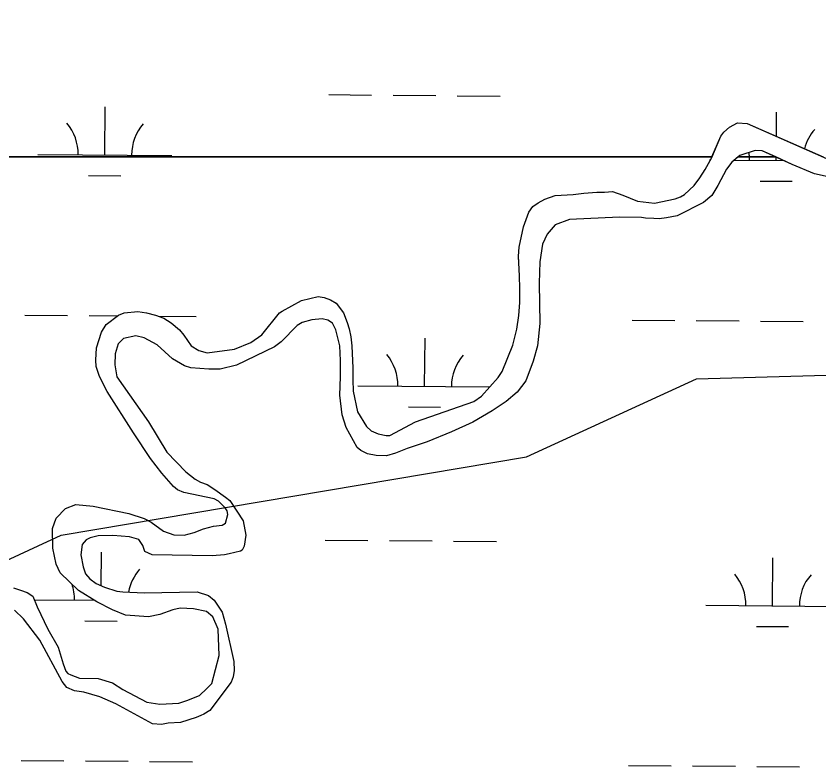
# Model space of a CAD drawing. Extents: x 3271442 to 3309282, y 752266 to 777610.
# Drawn here: x 3304022 to 3304622, y 769194 to 769755 of the extents above; entities that cross this region are included whole.
import ezdxf

# ---------------------------------------------------------------- set-up
doc = ezdxf.new("R2010")
doc.units = 0
for name, color, linetype in [('V-SITE-VEGE', 7, 'Continuous'), ('V-TOPO-SHOR', 7, 'Continuous'), ('V-WETL-SWMP', 7, 'Continuous')]:
    doc.layers.add(name, color=color, linetype=linetype)

msp = doc.modelspace()

# ---------------------------------------------------------------- linework, layer by layer
at = {"layer": 'V-SITE-VEGE'}
for p, q in [((3304555, 769671.59), (3304561.12, 769674.83)), ((3304561.12, 769674.83), (3304568.27, 769674.44)), ((3304568.27, 769674.44), (3304638.04, 769643.69)), ((3304550.84, 769667.83), (3304555, 769671.59)), ((3304541.72, 769648.99), (3304548.5, 769664.97)), ((3304548.5, 769664.97), (3304550.84, 769667.83)), ((3304562.78, 769650.52), (3304556.8, 769645.59)), ((3304574.1, 769654.28), (3304562.78, 769650.52)), ((3304579.55, 769654.02), (3304574.1, 769654.28)), ((3304601.77, 769643.85), (3304579.55, 769654.02)), ((3304536.91, 769640.15), (3304541.72, 769648.99)), ((3304556.8, 769645.59), (3304552.76, 769640.4)), ((3304532.74, 769633.79), (3304536.91, 769640.15)), ((3304552.76, 769640.4), (3304546.38, 769628.06)), ((3304618.66, 769636.69), (3304601.77, 769643.85)), ((3304528.7, 769628.2), (3304532.74, 769633.79)), ((3304631.14, 769633.94), (3304618.66, 769636.69)), ((3304521.42, 769621.32), (3304528.7, 769628.2)), ((3304546.38, 769628.06), (3304541.82, 769620.65)), ((3304416.9, 769617.79), (3304424.83, 769620.51)), ((3304424.83, 769620.51), (3304438.22, 769621.28)), ((3304438.22, 769621.28), (3304446.02, 769622.44)), ((3304446.02, 769622.44), (3304455.77, 769623.08)), ((3304455.77, 769623.08), (3304461.49, 769623.07)), ((3304461.49, 769623.07), (3304467.47, 769623.59)), ((3304467.47, 769623.59), (3304475.27, 769620.98)), ((3304475.27, 769620.98), (3304486.18, 769616.42)), ((3304518.29, 769619.63), (3304521.42, 769621.32)), ((3304541.82, 769620.65), (3304535.71, 769615.33)), ((3304407.93, 769612.34), (3304411.96, 769615.07)), ((3304411.96, 769615.07), (3304416.9, 769617.79)), ((3304486.18, 769616.42), (3304498.92, 769614.84)), ((3304498.92, 769614.84), (3304514.52, 769618.08)), ((3304514.52, 769618.08), (3304518.29, 769619.63)), ((3304535.71, 769615.33), (3304515.81, 769605.34)), ((3304401.15, 769597.27), (3304405.07, 769608.06)), ((3304405.07, 769608.06), (3304407.93, 769612.34)), ((3304435.34, 769602.69), (3304424.81, 769598.81)), ((3304472.78, 769604.34), (3304435.34, 769602.69)), ((3304489.16, 769604.2), (3304472.78, 769604.34)), ((3304492.15, 769603.67), (3304489.16, 769604.2)), ((3304498.39, 769603.54), (3304492.15, 769603.67)), ((3304502.55, 769603.14), (3304498.39, 769603.54)), ((3304508.01, 769603.92), (3304502.55, 769603.14)), ((3304515.81, 769605.34), (3304508.01, 769603.92)), ((3304397.89, 769582.07), (3304401.15, 769597.27)), ((3304424.81, 769598.81), (3304418.69, 769591.79)), ((3304418.69, 769591.79), (3304415.31, 769584.26)), ((3304415.31, 769584.26), (3304413.21, 769571.13)), ((3304397.23, 769575.17), (3304397.89, 769582.07)), ((3304398.12, 769560.49), (3304397.23, 769575.17)), ((3304413.21, 769571.13), (3304412.81, 769555.01)), ((3304398.37, 769551.13), (3304398.12, 769560.49)), ((3304412.81, 769555.01), (3304413.29, 769525.11)), ((3304398.23, 769540.6), (3304398.37, 769551.13)), ((3304220.53, 769534.16), (3304235.1, 769542.2)), ((3304235.1, 769542.2), (3304247.58, 769545.05)), ((3304247.58, 769545.05), (3304252, 769544.39)), ((3304252, 769544.39), (3304256.81, 769542.57)), ((3304256.81, 769542.57), (3304260.96, 769540.09)), ((3304260.96, 769540.09), (3304266.42, 769533.07)), ((3304397.44, 769530.98), (3304398.23, 769540.6)), ((3304089.1, 769524.16), (3304098.21, 769531.3)), ((3304098.21, 769531.3), (3304102.64, 769532.98)), ((3304102.64, 769532.98), (3304112.64, 769533.88)), ((3304112.64, 769533.88), (3304119.27, 769532.96)), ((3304119.27, 769532.96), (3304126.03, 769531.14)), ((3304126.03, 769531.14), (3304132.27, 769529.05)), ((3304205.31, 769516.62), (3304218.71, 769532.86)), ((3304218.71, 769532.86), (3304220.53, 769534.16)), ((3304266.42, 769533.07), (3304269.14, 769525.79)), ((3304396, 769520.71), (3304397.44, 769530.98)), ((3304085.46, 769518.57), (3304089.1, 769524.16)), ((3304132.27, 769529.05), (3304137.73, 769525.54)), ((3304137.73, 769525.54), (3304143.83, 769520.2)), ((3304235.6, 769525.82), (3304231.96, 769523.62)), ((3304242.89, 769527.76), (3304235.6, 769525.82)), ((3304250.56, 769528.54), (3304242.89, 769527.76)), ((3304254.84, 769527.62), (3304250.56, 769528.54)), ((3304258.22, 769525.28), (3304254.84, 769527.62)), ((3304260.69, 769520.34), (3304258.22, 769525.28)), ((3304269.14, 769525.79), (3304270.7, 769520.97)), ((3304413.29, 769525.11), (3304411.59, 769508.22)), ((3304081.81, 769506.88), (3304085.46, 769518.57)), ((3304143.83, 769520.2), (3304147.07, 769516.3)), ((3304231.96, 769523.62), (3304219.86, 769511.28)), ((3304263.66, 769508.25), (3304260.69, 769520.34)), ((3304270.7, 769520.97), (3304271.99, 769514.99)), ((3304393.13, 769508.89), (3304396, 769520.71)), ((3304101.96, 769513.75), (3304098.06, 769509.72)), ((3304111.32, 769515.68), (3304101.96, 769513.75)), ((3304117.56, 769514.25), (3304111.32, 769515.68)), ((3304127.18, 769509.04), (3304117.56, 769514.25)), ((3304147.07, 769516.3), (3304152.52, 769508.36)), ((3304197.11, 769510.78), (3304205.31, 769516.62)), ((3304271.99, 769514.99), (3304272.76, 769508.36)), ((3304081.28, 769497.52), (3304081.81, 769506.88)), ((3304098.06, 769509.72), (3304095.84, 769502.31)), ((3304138.6, 769498.63), (3304127.18, 769509.04)), ((3304152.52, 769508.36), (3304158.37, 769504.84)), ((3304184.89, 769505.86), (3304197.11, 769510.78)), ((3304214.92, 769507.52), (3304186.44, 769493.9)), ((3304219.86, 769511.28), (3304214.92, 769507.52)), ((3304264.17, 769497.33), (3304263.66, 769508.25)), ((3304272.76, 769508.36), (3304273.4, 769491.73)), ((3304385.05, 769489.14), (3304393.13, 769508.89)), ((3304411.59, 769508.22), (3304408.33, 769496.78)), ((3304095.84, 769502.31), (3304095.57, 769494.12)), ((3304158.37, 769504.84), (3304164.48, 769503.15)), ((3304164.48, 769503.15), (3304184.89, 769505.86)), ((3304081.53, 769492.84), (3304081.28, 769497.52)), ((3304095.57, 769494.12), (3304097.12, 769485.28)), ((3304147.57, 769493.42), (3304138.6, 769498.63)), ((3304264.16, 769485.11), (3304264.17, 769497.33)), ((3304408.33, 769496.78), (3304402.85, 769482.1)), ((3304084, 769485.3), (3304081.53, 769492.84)), ((3304152.25, 769491.85), (3304147.57, 769493.42)), ((3304165.76, 769490.8), (3304152.25, 769491.85)), ((3304174.34, 769490.92), (3304165.76, 769490.8)), ((3304186.44, 769493.9), (3304174.34, 769490.92)), ((3304273.4, 769491.73), (3304273.39, 769483.02)), ((3304382.06, 769484.72), (3304385.05, 769489.14)), ((3304089.7, 769474.11), (3304084, 769485.3)), ((3304097.12, 769485.28), (3304120.75, 769451.46)), ((3304263.75, 769471.59), (3304264.16, 769485.11)), ((3304273.39, 769483.02), (3304273.76, 769474.44)), ((3304369.56, 769470.83), (3304382.06, 769484.72)), ((3304402.85, 769482.1), (3304396.21, 769473.66)), ((3304109.56, 769443.28), (3304089.7, 769474.11)), ((3304265.43, 769456.9), (3304263.75, 769471.59)), ((3304273.76, 769474.44), (3304276.87, 769459.09)), ((3304363.97, 769466.8), (3304369.56, 769470.83)), ((3304396.21, 769473.66), (3304388.15, 769466.65)), ((3304320.28, 769451.51), (3304363.97, 769466.8)), ((3304388.15, 769466.65), (3304377.74, 769459.77)), ((3304276.87, 769459.09), (3304283.62, 769448.04)), ((3304377.74, 769459.77), (3304363.04, 769451.2)), ((3304268.41, 769447.41), (3304265.43, 769456.9)), ((3304120.75, 769451.46), (3304134.5, 769428.96)), ((3304276.71, 769432.32), (3304268.41, 769447.41)), ((3304283.62, 769448.04), (3304287.25, 769444.91)), ((3304301.16, 769441.26), (3304320.28, 769451.51)), ((3304363.04, 769451.2), (3304347.18, 769444.07)), ((3304122.15, 769424.29), (3304109.56, 769443.28)), ((3304287.25, 769444.91), (3304292.45, 769442.57)), ((3304292.45, 769442.57), (3304298.3, 769441.39)), ((3304298.3, 769441.39), (3304301.16, 769441.26)), ((3304347.18, 769444.07), (3304329.1, 769436.68)), ((3304329.1, 769436.68), (3304314.15, 769431.63)), ((3304134.5, 769428.96), (3304148.65, 769414.12)), ((3304279.44, 769430.23), (3304276.71, 769432.32)), ((3304284.5, 769427.63), (3304279.44, 769430.23)), ((3304305.3, 769428.13), (3304298.67, 769426.19)), ((3304314.15, 769431.63), (3304305.3, 769428.13)), ((3304130.71, 769413.11), (3304122.15, 769424.29)), ((3304290.87, 769426.45), (3304284.5, 769427.63)), ((3304298.67, 769426.19), (3304290.87, 769426.45)), ((3304139.41, 769403.21), (3304130.71, 769413.11)), ((3304148.65, 769414.12), (3304155.54, 769408.79)), ((3304155.54, 769408.79), (3304159.7, 769406.57)), ((3304159.7, 769406.57), (3304164.5, 769404.75)), ((3304164.5, 769404.75), (3304170.35, 769401.1)), ((3304142.27, 769400.87), (3304139.41, 769403.21)), ((3304147.21, 769398.79), (3304142.27, 769400.87)), ((3304169.69, 769393.96), (3304147.21, 769398.79)), ((3304170.35, 769401.1), (3304178.27, 769395.38)), ((3304172.94, 769392.39), (3304169.69, 769393.96)), ((3304178.13, 769387.32), (3304172.94, 769392.39)), ((3304178.27, 769395.38), (3304181.52, 769392.77)), ((3304181.52, 769392.77), (3304191.51, 769377.55)), ((3304051.78, 769379.65), (3304058.67, 769386.92)), ((3304058.67, 769386.92), (3304066.35, 769389.77)), ((3304066.35, 769389.77), (3304079.34, 769388.46)), ((3304079.34, 769388.46), (3304105.98, 769383.1)), ((3304179.56, 769384.98), (3304178.13, 769387.32)), ((3304105.98, 769383.1), (3304117.55, 769379.32)), ((3304178.38, 769375.75), (3304180.08, 769382.38)), ((3304180.08, 769382.38), (3304179.56, 769384.98)), ((3304049.04, 769371.85), (3304051.78, 769379.65)), ((3304117.55, 769379.32), (3304122.75, 769376.72)), ((3304122.75, 769376.72), (3304131.97, 769369.95)), ((3304169.28, 769373.68), (3304175.78, 769374.45)), ((3304175.78, 769374.45), (3304178.38, 769375.75)), ((3304191.51, 769377.55), (3304193.45, 769367.02)), ((3304049.28, 769357.3), (3304049.04, 769371.85)), ((3304131.97, 769369.95), (3304139.77, 769367.08)), ((3304147.44, 769366.94), (3304154.84, 769369.01)), ((3304154.84, 769369.01), (3304161.74, 769371.6)), ((3304161.74, 769371.6), (3304169.28, 769373.68)), ((3304074.12, 769363.38), (3304071.12, 769360)), ((3304077.11, 769364.94), (3304074.12, 769363.38)), ((3304083.09, 769366.49), (3304077.11, 769364.94)), ((3304094.14, 769366.61), (3304083.09, 769366.49)), ((3304106.62, 769365.55), (3304094.14, 769366.61)), ((3304113.5, 769363.73), (3304106.62, 769365.55)), ((3304116.36, 769359.18), (3304113.5, 769363.73)), ((3304139.77, 769367.08), (3304147.44, 769366.94)), ((3304193.45, 769367.02), (3304192.14, 769358.58)), ((3304051.61, 769345.33), (3304049.28, 769357.3)), ((3304071.12, 769360), (3304070.21, 769352.2)), ((3304118.04, 769354.75), (3304116.36, 769359.18)), ((3304192.14, 769358.58), (3304190.84, 769355.72)), ((3304070.21, 769352.2), (3304071.76, 769343.36)), ((3304123.37, 769352.15), (3304118.04, 769354.75)), ((3304168.35, 769351.45), (3304123.37, 769352.15)), ((3304177.45, 769352.22), (3304168.35, 769351.45)), ((3304181.08, 769352.87), (3304177.45, 769352.22)), ((3304189.54, 769355.07), (3304181.08, 769352.87)), ((3304190.84, 769355.72), (3304189.54, 769355.07)), ((3304054.72, 769338.7), (3304051.61, 769345.33)), ((3304068.49, 769325.69), (3304054.72, 769338.7)), ((3304071.76, 769343.36), (3304073.7, 769338.03)), ((3304073.7, 769338.03), (3304076.81, 769334.26)), ((3304076.81, 769334.26), (3304081.62, 769330.87)), ((3304019.82, 769327.49), (3304025.02, 769325.92)), ((3304025.02, 769325.92), (3304029.95, 769324.1)), ((3304081.62, 769330.87), (3304087.86, 769328.01)), ((3304087.86, 769328.01), (3304097.08, 769325.14)), ((3304029.95, 769324.1), (3304034.23, 769321.24)), ((3304034.23, 769321.24), (3304037.48, 769313.44)), ((3304082.13, 769317.22), (3304068.49, 769325.69)), ((3304097.08, 769325.14), (3304101.5, 769324.48)), ((3304101.5, 769324.48), (3304117.36, 769323.95)), ((3304117.36, 769323.95), (3304157.14, 769324.68)), ((3304157.14, 769324.68), (3304165.58, 769321.82)), ((3304165.58, 769321.82), (3304169.87, 769318.3)), ((3304093.69, 769311.1), (3304082.13, 769317.22)), ((3304169.87, 769318.3), (3304175.84, 769309.33)), ((3304027.15, 769304.45), (3304020.63, 769310.83)), ((3304037.48, 769313.44), (3304045.51, 769296.8)), ((3304103.44, 769307.19), (3304093.69, 769311.1)), ((3304138.8, 769311.06), (3304129.3, 769307.68)), ((3304144.39, 769312.48), (3304138.8, 769311.06)), ((3304154.27, 769311.82), (3304144.39, 769312.48)), ((3304164.14, 769309.99), (3304154.27, 769311.82)), ((3304168.69, 769305.96), (3304164.14, 769309.99)), ((3304175.84, 769309.33), (3304178.3, 769300.48)), ((3304039.39, 769288.36), (3304027.15, 769304.45)), ((3304120.72, 769306.01), (3304103.44, 769307.19)), ((3304129.3, 769307.68), (3304120.72, 769306.01)), ((3304172.84, 769296.72), (3304168.69, 769305.96)), ((3304045.51, 769296.8), (3304053.11, 769283.33)), ((3304173.47, 769276.96), (3304172.84, 769296.72)), ((3304178.3, 769300.48), (3304184.51, 769272.53)), ((3304056.2, 769257.59), (3304039.39, 769288.36)), ((3304053.11, 769283.33), (3304056.86, 769270.85)), ((3304167.98, 769256.17), (3304173.47, 769276.96)), ((3304184.51, 769272.53), (3304184.63, 769265.77)), ((3304056.86, 769270.85), (3304058.93, 769265.25)), ((3304058.93, 769265.25), (3304060.36, 769263.69)), ((3304060.36, 769263.69), (3304062.7, 769262.52)), ((3304062.7, 769262.52), (3304069.07, 769260.18)), ((3304069.07, 769260.18), (3304082.98, 769259.9)), ((3304082.98, 769259.9), (3304093.89, 769256.64)), ((3304184.11, 769261.09), (3304182.54, 769257.06)), ((3304184.63, 769265.77), (3304184.11, 769261.09)), ((3304059.7, 769253.03), (3304056.2, 769257.59)), ((3304093.89, 769256.64), (3304101.43, 769251.69)), ((3304164.34, 769252.4), (3304167.98, 769256.17)), ((3304182.54, 769257.06), (3304166.66, 769236.02)), ((3304065.42, 769250.69), (3304059.7, 769253.03)), ((3304072.44, 769249.64), (3304065.42, 769250.69)), ((3304084.26, 769246.25), (3304072.44, 769249.64)), ((3304101.43, 769251.69), (3304119.48, 769242.05)), ((3304158.88, 769247.21), (3304164.34, 769252.4)), ((3304096.35, 769240.91), (3304084.26, 769246.25)), ((3304119.48, 769242.05), (3304129.23, 769240.61)), ((3304143.4, 769241.51), (3304149.38, 769243.45)), ((3304149.38, 769243.45), (3304158.88, 769247.21)), ((3304123.76, 769226.06), (3304096.35, 769240.91)), ((3304129.23, 769240.61), (3304143.4, 769241.51)), ((3304166.66, 769236.02), (3304161.98, 769233.3)), ((3304156.39, 769230.7), (3304144.56, 769227.08)), ((3304159.77, 769232.13), (3304156.39, 769230.7)), ((3304161.98, 769233.3), (3304159.77, 769232.13)), ((3304130.52, 769225.53), (3304123.76, 769226.06)), ((3304135.46, 769226.44), (3304130.52, 769225.53)), ((3304144.56, 769227.08), (3304135.46, 769226.44))]:
    msp.add_line(p, q, dxfattribs=at)
at = {"layer": 'V-TOPO-SHOR'}
msp.add_lwpolyline([(3301912.41, 768825.05), (3302229.19, 768883.51), (3302579.53, 769000.27), (3302997.13, 769017.17), (3303695.43, 769200.06), (3304055.33, 769366.79), (3304403.3, 769425.29), (3304530.47, 769483.64), (3304830.46, 769492.17), (3304962.42, 769567.18), (3305538.42, 769575.2), (3305636.78, 769633.54), (3305720.7, 769750.84), (3305921.97, 770217.17), (3306137.92, 770292.24), (3306245.85, 770392.22), (3306353.72, 770575.44), (3306603.17, 770775.41)], dxfattribs=at)
at = {"layer": 'V-WETL-SWMP'}
for p, q in [((3304255.53, 769695.94), (3304287.53, 769695.68)), ((3304303.53, 769695.55), (3304335.53, 769695.28)), ((3304351.53, 769695.15), (3304383.53, 769694.89)), ((3304088.09, 769650.89), (3304088.39, 769686.89)), ((3304590.13, 769664.8), (3304590.28, 769682.75)), ((3304555.01, 769671.59), (3304561.12, 769674.83)), ((3304561.12, 769674.83), (3304568.27, 769674.44)), ((3304568.27, 769674.44), (3304625.06, 769649.41)), ((3304550.84, 769667.83), (3304555.01, 769671.59)), ((3304541.9, 769649.41), (3304548.5, 769664.97)), ((3304548.5, 769664.97), (3304550.84, 769667.83)), ((3304038.1, 769651.3), (3304138.09, 769650.48)), ((3301101.06, 769649.41), (3304541.9, 769649.41)), ((3304539.99, 769647.17), (3304540.73, 769647.16)), ((3304558.52, 769647.01), (3304595.53, 769646.71)), ((3304589.98, 769646.75), (3304590, 769649.24)), ((3304075.97, 769635.56), (3304099.97, 769635.36)), ((3304577.86, 769631.42), (3304601.86, 769631.22)), ((3304028.26, 769531.31), (3304060.26, 769531.04)), ((3304076.26, 769530.91), (3304097.5, 769530.74)), ((3304127.98, 769530.48), (3304156.26, 769530.25)), ((3304482.15, 769527.57), (3304514.15, 769527.3)), ((3304530.15, 769527.17), (3304562.15, 769526.91)), ((3304578.15, 769526.78), (3304610.15, 769526.51)), ((3304327.15, 769478.1), (3304327.45, 769514.1)), ((3304277.15, 769478.51), (3304375.74, 769477.7)), ((3304315.03, 769462.77), (3304339.03, 769462.57)), ((3304252.79, 769363.28), (3304284.79, 769363.01)), ((3304300.79, 769362.88), (3304332.79, 769362.62)), ((3304348.79, 769362.49), (3304380.79, 769362.22)), ((3304085.44, 769329.12), (3304085.65, 769354.22)), ((3304587.24, 769314.09), (3304587.54, 769350.09)), ((3304035.36, 769318.64), (3304080.45, 769318.27)), ((3304537.24, 769314.5), (3304637.24, 769313.68)), ((3304073.23, 769302.89), (3304097.23, 769302.7)), ((3304575.12, 769298.76), (3304599.12, 769298.56)), ((3304025.52, 769198.64), (3304057.52, 769198.38)), ((3304073.52, 769198.25), (3304105.52, 769197.98)), ((3304121.52, 769197.85), (3304153.52, 769197.59)), ((3304479.41, 769194.9), (3304511.41, 769194.64)), ((3304527.41, 769194.51), (3304559.41, 769194.25)), ((3304575.41, 769194.11), (3304607.41, 769193.85))]:
    msp.add_line(p, q, dxfattribs=at)
msp.add_lwpolyline([(3304561.43, 769649.41), (3304589.63, 769649.41), (3304579.56, 769654.02), (3304574.1, 769654.28), (3304562.78, 769650.52)], close=True, dxfattribs=at)
for points in [[(3304536.91, 769640.15), (3304541.72, 769648.99), (3304541.9, 769649.41), (3301101.06, 769649.41)], [(3304631.14, 769633.94), (3304618.66, 769636.69), (3304601.77, 769643.85), (3304589.63, 769649.41), (3304561.43, 769649.41), (3304556.8, 769645.59), (3304552.76, 769640.4), (3304546.38, 769628.05), (3304541.82, 769620.65), (3304535.71, 769615.33), (3304515.81, 769605.34), (3304508.01, 769603.92), (3304502.55, 769603.14), (3304498.39, 769603.54), (3304492.15, 769603.67), (3304489.16, 769604.2), (3304472.78, 769604.34), (3304435.35, 769602.69), (3304424.81, 769598.81), (3304418.7, 769591.79), (3304415.31, 769584.26), (3304413.21, 769571.13), (3304412.81, 769555.01), (3304413.29, 769525.11), (3304411.59, 769508.22), (3304408.33, 769496.78), (3304402.85, 769482.1), (3304396.21, 769473.66), (3304388.15, 769466.65), (3304377.74, 769459.77), (3304363.04, 769451.2), (3304347.18, 769444.07), (3304329.1, 769436.68), (3304314.15, 769431.63), (3304305.3, 769428.13), (3304298.67, 769426.19), (3304290.87, 769426.45), (3304284.5, 769427.63), (3304279.44, 769430.23), (3304276.71, 769432.32), (3304268.41, 769447.41), (3304265.43, 769456.9), (3304263.75, 769471.59), (3304264.16, 769485.11), (3304264.17, 769497.32), (3304263.66, 769508.24), (3304260.69, 769520.34), (3304258.22, 769525.28), (3304254.84, 769527.62), (3304250.56, 769528.54), (3304242.89, 769527.76), (3304235.6, 769525.82), (3304231.96, 769523.62), (3304219.86, 769511.28)], [(3304079.34, 769388.46), (3304105.98, 769383.1), (3304117.55, 769379.32), (3304122.75, 769376.72), (3304131.97, 769369.95), (3304139.77, 769367.08), (3304147.43, 769366.94), (3304154.85, 769369.01), (3304161.74, 769371.6), (3304169.28, 769373.68), (3304175.78, 769374.45), (3304178.38, 769375.75), (3304180.08, 769382.38), (3304179.56, 769384.97), (3304178.13, 769387.32), (3304172.94, 769392.39), (3304169.69, 769393.95), (3304147.21, 769398.79), (3304142.27, 769400.87), (3304139.41, 769403.21), (3304130.71, 769413.1), (3304122.15, 769424.29), (3304109.56, 769443.28), (3304089.7, 769474.11), (3304084, 769485.3), (3304081.53, 769492.84), (3304081.28, 769497.52), (3304081.81, 769506.88), (3304085.46, 769518.57), (3304089.11, 769524.16), (3304098.21, 769531.3), (3304102.63, 769532.98), (3304112.64, 769533.88), (3304119.27, 769532.96), (3304126.03, 769531.14), (3304132.27, 769529.05), (3304137.72, 769525.54), (3304143.83, 769520.2), (3304147.07, 769516.3), (3304152.52, 769508.36), (3304158.37, 769504.85), (3304164.48, 769503.15), (3304184.89, 769505.86), (3304197.11, 769510.78), (3304205.31, 769516.62), (3304218.71, 769532.86), (3304220.53, 769534.16), (3304235.1, 769542.2), (3304247.58, 769545.05), (3304252, 769544.39), (3304256.81, 769542.57), (3304260.97, 769540.09), (3304266.42, 769533.07), (3304269.14, 769525.79), (3304270.7, 769520.97), (3304271.99, 769514.99), (3304272.76, 769508.36), (3304273.39, 769491.72), (3304273.38, 769483.02), (3304273.77, 769474.44), (3304276.87, 769459.09), (3304283.62, 769448.04), (3304287.25, 769444.92), (3304292.45, 769442.57), (3304298.3, 769441.39), (3304301.16, 769441.26), (3304320.28, 769451.51), (3304363.97, 769466.8), (3304369.56, 769470.83), (3304382.06, 769484.72), (3304385.05, 769489.14), (3304393.13, 769508.89), (3304396, 769520.71), (3304397.44, 769530.98), (3304398.23, 769540.6), (3304398.37, 769551.13), (3304398.12, 769560.49), (3304397.23, 769575.18), (3304397.89, 769582.07), (3304401.15, 769597.27), (3304405.06, 769608.06), (3304407.93, 769612.34), (3304411.96, 769615.07), (3304416.9, 769617.79), (3304424.83, 769620.51), (3304438.23, 769621.28), (3304446.02, 769622.44), (3304455.77, 769623.08), (3304461.49, 769623.07), (3304467.47, 769623.59), (3304475.27, 769620.98), (3304486.19, 769616.42), (3304498.92, 769614.84), (3304514.52, 769618.08), (3304518.29, 769619.63), (3304521.42, 769621.32), (3304528.7, 769628.2), (3304532.74, 769633.79), (3304536.91, 769640.15)], [(3304219.86, 769511.28), (3304214.92, 769507.52), (3304186.43, 769493.9), (3304174.34, 769490.92), (3304165.76, 769490.8), (3304152.25, 769491.85), (3304147.57, 769493.42), (3304138.6, 769498.63), (3304127.18, 769509.04), (3304117.56, 769514.25), (3304111.33, 769515.68), (3304101.96, 769513.74), (3304098.06, 769509.72), (3304095.84, 769502.31), (3304095.57, 769494.12), (3304097.12, 769485.28), (3304120.75, 769451.46), (3304134.5, 769428.96), (3304148.65, 769414.12), (3304155.54, 769408.79), (3304159.7, 769406.57), (3304164.5, 769404.75), (3304170.35, 769401.1), (3304178.27, 769395.38), (3304181.52, 769392.77), (3304191.51, 769377.55), (3304193.45, 769367.02), (3304192.14, 769358.57), (3304190.84, 769355.72), (3304189.54, 769355.07), (3304181.09, 769352.87), (3304177.45, 769352.22), (3304168.35, 769351.45), (3304123.37, 769352.15), (3304118.04, 769354.75), (3304116.36, 769359.17), (3304113.5, 769363.73), (3304106.62, 769365.55), (3304094.14, 769366.61), (3304083.09, 769366.49), (3304077.11, 769364.94), (3304074.12, 769363.38), (3304071.12, 769360), (3304070.21, 769352.2), (3304071.76, 769343.36), (3304073.7, 769338.03), (3304076.82, 769334.26), (3304081.62, 769330.87), (3304087.86, 769328.01), (3304097.08, 769325.14), (3304101.5, 769324.48), (3304117.36, 769323.95), (3304157.14, 769324.68), (3304165.58, 769321.82), (3304169.87, 769318.3), (3304175.84, 769309.33), (3304178.3, 769300.48), (3304184.51, 769272.53), (3304184.63, 769265.77), (3304184.11, 769261.09), (3304182.54, 769257.06), (3304166.66, 769236.02), (3304161.98, 769233.3), (3304159.77, 769232.13), (3304156.39, 769230.7), (3304144.56, 769227.08), (3304135.46, 769226.44), (3304130.52, 769225.53), (3304123.76, 769226.06), (3304096.35, 769240.91), (3304084.26, 769246.25), (3304072.44, 769249.64), (3304065.42, 769250.69), (3304059.7, 769253.03), (3304056.2, 769257.59), (3304039.4, 769288.36), (3304027.15, 769304.45), (3304020.63, 769310.83)], [(3304019.82, 769327.49), (3304025.02, 769325.92), (3304029.95, 769324.1), (3304034.24, 769321.24), (3304037.48, 769313.44), (3304045.51, 769296.8), (3304053.1, 769283.33), (3304056.86, 769270.85), (3304058.94, 769265.25), (3304060.36, 769263.69), (3304062.7, 769262.52), (3304069.07, 769260.17), (3304082.98, 769259.9), (3304093.89, 769256.64), (3304101.43, 769251.69), (3304119.48, 769242.05), (3304129.23, 769240.61), (3304143.4, 769241.51), (3304149.38, 769243.45), (3304158.88, 769247.21), (3304164.34, 769252.4), (3304167.98, 769256.17), (3304173.47, 769276.96), (3304172.84, 769296.72), (3304168.69, 769305.95), (3304164.14, 769309.99), (3304154.27, 769311.82), (3304144.39, 769312.48), (3304138.8, 769311.06), (3304129.3, 769307.69), (3304120.72, 769306.01), (3304103.44, 769307.19), (3304093.69, 769311.1), (3304082.13, 769317.22), (3304068.49, 769325.69), (3304054.72, 769338.7), (3304051.61, 769345.33), (3304049.28, 769357.3), (3304049.04, 769371.85), (3304051.78, 769379.65), (3304058.67, 769386.92), (3304066.35, 769389.77), (3304079.34, 769388.46)]]:
    msp.add_lwpolyline(points, dxfattribs=at)
for centre, start, end in [((3304032.86, 769651.82), 358.75626, 40.29991), ((3304143.34, 769650.91), 138.75625, 180.29991), ((3304645.23, 769646.77), 138.75625, 165.56175), ((3304534.75, 769647.68), 2.80021, 8.33771), ((3304534.75, 769647.68), 358.75626, 2.80105), ((3304271.92, 769479.03), 358.75626, 40.29992), ((3304382.4, 769478.12), 138.75625, 180.29991), ((3304140.6, 769318.24), 138.75625, 170.04841), ((3304532.01, 769315.02), 358.75626, 40.29992), ((3304642.49, 769314.11), 138.75625, 180.29991), ((3304030.12, 769319.15), 358.75626, 18.56543)]:
    msp.add_arc(centre, 35.25, start, end, dxfattribs=at)

doc.saveas('drawing.dxf')
